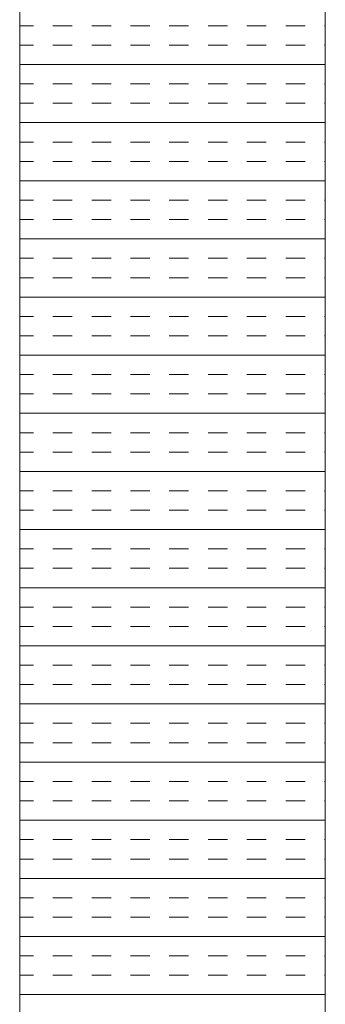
# Model space of a CAD drawing. Extents: x 3940905 to 4145695, y 925352 to 1109797.
# Tile 288 of 656: x 3980571 to 3980621, y 1100069 to 1100230. Entities that reach past the tile are written whole.
import ezdxf

# ---------------------------------------------------------------- set-up
doc = ezdxf.new("R2010")
doc.units = 0
doc.header["$LTSCALE"] = 750
doc.header["$MEASUREMENT"] = 0
doc.layers.add('CKD Equipments', color=252, linetype='CONTINUOUS', lineweight=0)

msp = doc.modelspace()

# ---------------------------------------------------------------- linework, layer by layer
at = {"layer": 'CKD Equipments'}
for p, q in [((3980620.61, 1099910.1), (3980620.61, 1100610.1)), ((3980570.61, 1099960.1), (3980570.61, 1100560.1))]:
    msp.add_line(p, q, dxfattribs=at)
at = {"layer": 'CKD Equipments', "color": 4, "linetype": 'Continuous'}
for p, q in [((3980570.61, 1100229.26), (3980572.85, 1100229.26)), ((3980576.03, 1100229.26), (3980579.2, 1100229.26)), ((3980582.38, 1100229.26), (3980585.55, 1100229.26)), ((3980588.73, 1100229.26), (3980591.9, 1100229.26)), ((3980595.08, 1100229.26), (3980598.25, 1100229.26)), ((3980601.43, 1100229.26), (3980604.6, 1100229.26)), ((3980607.78, 1100229.26), (3980610.95, 1100229.26)), ((3980614.13, 1100229.26), (3980617.3, 1100229.26)), ((3980620.48, 1100229.26), (3980620.61, 1100229.26)), ((3980570.61, 1100226.08), (3980572.85, 1100226.08)), ((3980576.03, 1100226.08), (3980579.2, 1100226.08)), ((3980582.38, 1100226.08), (3980585.55, 1100226.08)), ((3980588.73, 1100226.08), (3980591.9, 1100226.08)), ((3980595.08, 1100226.08), (3980598.25, 1100226.08)), ((3980601.43, 1100226.08), (3980604.6, 1100226.08)), ((3980607.78, 1100226.08), (3980610.95, 1100226.08)), ((3980614.13, 1100226.08), (3980617.3, 1100226.08)), ((3980620.48, 1100226.08), (3980620.61, 1100226.08)), ((3980570.61, 1100222.91), (3980620.61, 1100222.91)), ((3980570.61, 1100219.73), (3980572.85, 1100219.73)), ((3980576.03, 1100219.73), (3980579.2, 1100219.73)), ((3980582.38, 1100219.73), (3980585.55, 1100219.73)), ((3980588.73, 1100219.73), (3980591.9, 1100219.73)), ((3980595.08, 1100219.73), (3980598.25, 1100219.73)), ((3980601.43, 1100219.73), (3980604.6, 1100219.73)), ((3980607.78, 1100219.73), (3980610.95, 1100219.73)), ((3980614.13, 1100219.73), (3980617.3, 1100219.73)), ((3980620.48, 1100219.73), (3980620.61, 1100219.73)), ((3980570.61, 1100216.56), (3980572.85, 1100216.56)), ((3980576.03, 1100216.56), (3980579.2, 1100216.56)), ((3980582.38, 1100216.56), (3980585.55, 1100216.56)), ((3980588.73, 1100216.56), (3980591.9, 1100216.56)), ((3980595.08, 1100216.56), (3980598.25, 1100216.56)), ((3980601.43, 1100216.56), (3980604.6, 1100216.56)), ((3980607.78, 1100216.56), (3980610.95, 1100216.56)), ((3980614.13, 1100216.56), (3980617.3, 1100216.56)), ((3980620.48, 1100216.56), (3980620.61, 1100216.56)), ((3980570.61, 1100213.38), (3980620.61, 1100213.38)), ((3980570.61, 1100210.21), (3980572.85, 1100210.21)), ((3980576.03, 1100210.21), (3980579.2, 1100210.21)), ((3980582.38, 1100210.21), (3980585.55, 1100210.21)), ((3980588.73, 1100210.21), (3980591.9, 1100210.21)), ((3980595.08, 1100210.21), (3980598.25, 1100210.21)), ((3980601.43, 1100210.21), (3980604.6, 1100210.21)), ((3980607.78, 1100210.21), (3980610.95, 1100210.21)), ((3980614.13, 1100210.21), (3980617.3, 1100210.21)), ((3980620.48, 1100210.21), (3980620.61, 1100210.21)), ((3980570.61, 1100207.03), (3980572.85, 1100207.03)), ((3980576.03, 1100207.03), (3980579.2, 1100207.03)), ((3980582.38, 1100207.03), (3980585.55, 1100207.03)), ((3980588.73, 1100207.03), (3980591.9, 1100207.03)), ((3980595.08, 1100207.03), (3980598.25, 1100207.03)), ((3980601.43, 1100207.03), (3980604.6, 1100207.03)), ((3980607.78, 1100207.03), (3980610.95, 1100207.03)), ((3980614.13, 1100207.03), (3980617.3, 1100207.03)), ((3980620.48, 1100207.03), (3980620.61, 1100207.03)), ((3980570.61, 1100203.86), (3980620.61, 1100203.86)), ((3980570.61, 1100200.68), (3980572.85, 1100200.68)), ((3980576.03, 1100200.68), (3980579.2, 1100200.68)), ((3980582.38, 1100200.68), (3980585.55, 1100200.68)), ((3980588.73, 1100200.68), (3980591.9, 1100200.68)), ((3980595.08, 1100200.68), (3980598.25, 1100200.68)), ((3980601.43, 1100200.68), (3980604.6, 1100200.68)), ((3980607.78, 1100200.68), (3980610.95, 1100200.68)), ((3980614.13, 1100200.68), (3980617.3, 1100200.68)), ((3980620.48, 1100200.68), (3980620.61, 1100200.68)), ((3980570.61, 1100197.51), (3980572.85, 1100197.51)), ((3980576.03, 1100197.51), (3980579.2, 1100197.51)), ((3980582.38, 1100197.51), (3980585.55, 1100197.51)), ((3980588.73, 1100197.51), (3980591.9, 1100197.51)), ((3980595.08, 1100197.51), (3980598.25, 1100197.51)), ((3980601.43, 1100197.51), (3980604.6, 1100197.51)), ((3980607.78, 1100197.51), (3980610.95, 1100197.51)), ((3980614.13, 1100197.51), (3980617.3, 1100197.51)), ((3980620.48, 1100197.51), (3980620.61, 1100197.51)), ((3980570.61, 1100194.33), (3980620.61, 1100194.33)), ((3980570.61, 1100191.16), (3980572.85, 1100191.16)), ((3980576.03, 1100191.16), (3980579.2, 1100191.16)), ((3980582.38, 1100191.16), (3980585.55, 1100191.16)), ((3980588.73, 1100191.16), (3980591.9, 1100191.16)), ((3980595.08, 1100191.16), (3980598.25, 1100191.16)), ((3980601.43, 1100191.16), (3980604.6, 1100191.16)), ((3980607.78, 1100191.16), (3980610.95, 1100191.16)), ((3980614.13, 1100191.16), (3980617.3, 1100191.16)), ((3980620.48, 1100191.16), (3980620.61, 1100191.16)), ((3980570.61, 1100187.98), (3980572.85, 1100187.98)), ((3980576.03, 1100187.98), (3980579.2, 1100187.98)), ((3980582.38, 1100187.98), (3980585.55, 1100187.98)), ((3980588.73, 1100187.98), (3980591.9, 1100187.98)), ((3980595.08, 1100187.98), (3980598.25, 1100187.98)), ((3980601.43, 1100187.98), (3980604.6, 1100187.98)), ((3980607.78, 1100187.98), (3980610.95, 1100187.98)), ((3980614.13, 1100187.98), (3980617.3, 1100187.98)), ((3980620.48, 1100187.98), (3980620.61, 1100187.98)), ((3980570.61, 1100184.81), (3980620.61, 1100184.81)), ((3980570.61, 1100181.63), (3980572.85, 1100181.63)), ((3980576.03, 1100181.63), (3980579.2, 1100181.63)), ((3980582.38, 1100181.63), (3980585.55, 1100181.63)), ((3980588.73, 1100181.63), (3980591.9, 1100181.63)), ((3980595.08, 1100181.63), (3980598.25, 1100181.63)), ((3980601.43, 1100181.63), (3980604.6, 1100181.63)), ((3980607.78, 1100181.63), (3980610.95, 1100181.63)), ((3980614.13, 1100181.63), (3980617.3, 1100181.63)), ((3980620.48, 1100181.63), (3980620.61, 1100181.63)), ((3980570.61, 1100178.46), (3980572.85, 1100178.46)), ((3980576.03, 1100178.46), (3980579.2, 1100178.46)), ((3980582.38, 1100178.46), (3980585.55, 1100178.46)), ((3980588.73, 1100178.46), (3980591.9, 1100178.46)), ((3980595.08, 1100178.46), (3980598.25, 1100178.46)), ((3980601.43, 1100178.46), (3980604.6, 1100178.46)), ((3980607.78, 1100178.46), (3980610.95, 1100178.46)), ((3980614.13, 1100178.46), (3980617.3, 1100178.46)), ((3980620.48, 1100178.46), (3980620.61, 1100178.46)), ((3980570.61, 1100175.28), (3980620.61, 1100175.28)), ((3980570.61, 1100172.11), (3980572.85, 1100172.11)), ((3980576.03, 1100172.11), (3980579.2, 1100172.11)), ((3980582.38, 1100172.11), (3980585.55, 1100172.11)), ((3980588.73, 1100172.11), (3980591.9, 1100172.11)), ((3980595.08, 1100172.11), (3980598.25, 1100172.11)), ((3980601.43, 1100172.11), (3980604.6, 1100172.11)), ((3980607.78, 1100172.11), (3980610.95, 1100172.11)), ((3980614.13, 1100172.11), (3980617.3, 1100172.11)), ((3980620.48, 1100172.11), (3980620.61, 1100172.11)), ((3980570.61, 1100168.93), (3980572.85, 1100168.93)), ((3980576.03, 1100168.93), (3980579.2, 1100168.93)), ((3980582.38, 1100168.93), (3980585.55, 1100168.93)), ((3980588.73, 1100168.93), (3980591.9, 1100168.93)), ((3980595.08, 1100168.93), (3980598.25, 1100168.93)), ((3980601.43, 1100168.93), (3980604.6, 1100168.93)), ((3980607.78, 1100168.93), (3980610.95, 1100168.93)), ((3980614.13, 1100168.93), (3980617.3, 1100168.93)), ((3980620.48, 1100168.93), (3980620.61, 1100168.93)), ((3980570.61, 1100165.76), (3980620.61, 1100165.76)), ((3980570.61, 1100162.58), (3980572.85, 1100162.58)), ((3980576.03, 1100162.58), (3980579.2, 1100162.58)), ((3980582.38, 1100162.58), (3980585.55, 1100162.58)), ((3980588.73, 1100162.58), (3980591.9, 1100162.58)), ((3980595.08, 1100162.58), (3980598.25, 1100162.58)), ((3980601.43, 1100162.58), (3980604.6, 1100162.58)), ((3980607.78, 1100162.58), (3980610.95, 1100162.58)), ((3980614.13, 1100162.58), (3980617.3, 1100162.58)), ((3980620.48, 1100162.58), (3980620.61, 1100162.58)), ((3980570.61, 1100159.41), (3980572.85, 1100159.41)), ((3980576.03, 1100159.41), (3980579.2, 1100159.41)), ((3980582.38, 1100159.41), (3980585.55, 1100159.41)), ((3980588.73, 1100159.41), (3980591.9, 1100159.41)), ((3980595.08, 1100159.41), (3980598.25, 1100159.41)), ((3980601.43, 1100159.41), (3980604.6, 1100159.41)), ((3980607.78, 1100159.41), (3980610.95, 1100159.41)), ((3980614.13, 1100159.41), (3980617.3, 1100159.41)), ((3980620.48, 1100159.41), (3980620.61, 1100159.41)), ((3980570.61, 1100156.23), (3980620.61, 1100156.23)), ((3980570.61, 1100153.06), (3980572.85, 1100153.06)), ((3980576.03, 1100153.06), (3980579.2, 1100153.06)), ((3980582.38, 1100153.06), (3980585.55, 1100153.06)), ((3980588.73, 1100153.06), (3980591.9, 1100153.06)), ((3980595.08, 1100153.06), (3980598.25, 1100153.06)), ((3980601.43, 1100153.06), (3980604.6, 1100153.06)), ((3980607.78, 1100153.06), (3980610.95, 1100153.06)), ((3980614.13, 1100153.06), (3980617.3, 1100153.06)), ((3980620.48, 1100153.06), (3980620.61, 1100153.06)), ((3980570.61, 1100149.88), (3980572.85, 1100149.88)), ((3980576.03, 1100149.88), (3980579.2, 1100149.88)), ((3980582.38, 1100149.88), (3980585.55, 1100149.88)), ((3980588.73, 1100149.88), (3980591.9, 1100149.88)), ((3980595.08, 1100149.88), (3980598.25, 1100149.88)), ((3980601.43, 1100149.88), (3980604.6, 1100149.88)), ((3980607.78, 1100149.88), (3980610.95, 1100149.88)), ((3980614.13, 1100149.88), (3980617.3, 1100149.88)), ((3980620.48, 1100149.88), (3980620.61, 1100149.88)), ((3980570.61, 1100146.71), (3980620.61, 1100146.71)), ((3980570.61, 1100143.53), (3980572.85, 1100143.53)), ((3980576.03, 1100143.53), (3980579.2, 1100143.53)), ((3980582.38, 1100143.53), (3980585.55, 1100143.53)), ((3980588.73, 1100143.53), (3980591.9, 1100143.53)), ((3980595.08, 1100143.53), (3980598.25, 1100143.53)), ((3980601.43, 1100143.53), (3980604.6, 1100143.53)), ((3980607.78, 1100143.53), (3980610.95, 1100143.53)), ((3980614.13, 1100143.53), (3980617.3, 1100143.53)), ((3980620.48, 1100143.53), (3980620.61, 1100143.53)), ((3980570.61, 1100140.36), (3980572.85, 1100140.36)), ((3980576.03, 1100140.36), (3980579.2, 1100140.36)), ((3980582.38, 1100140.36), (3980585.55, 1100140.36)), ((3980588.73, 1100140.36), (3980591.9, 1100140.36)), ((3980595.08, 1100140.36), (3980598.25, 1100140.36)), ((3980601.43, 1100140.36), (3980604.6, 1100140.36)), ((3980607.78, 1100140.36), (3980610.95, 1100140.36)), ((3980614.13, 1100140.36), (3980617.3, 1100140.36)), ((3980620.48, 1100140.36), (3980620.61, 1100140.36)), ((3980570.61, 1100137.18), (3980620.61, 1100137.18)), ((3980570.61, 1100134.01), (3980572.85, 1100134.01)), ((3980576.03, 1100134.01), (3980579.2, 1100134.01)), ((3980582.38, 1100134.01), (3980585.55, 1100134.01)), ((3980588.73, 1100134.01), (3980591.9, 1100134.01)), ((3980595.08, 1100134.01), (3980598.25, 1100134.01)), ((3980601.43, 1100134.01), (3980604.6, 1100134.01)), ((3980607.78, 1100134.01), (3980610.95, 1100134.01)), ((3980614.13, 1100134.01), (3980617.3, 1100134.01)), ((3980620.48, 1100134.01), (3980620.61, 1100134.01)), ((3980570.61, 1100130.83), (3980572.85, 1100130.83)), ((3980576.03, 1100130.83), (3980579.2, 1100130.83)), ((3980582.38, 1100130.83), (3980585.55, 1100130.83)), ((3980588.73, 1100130.83), (3980591.9, 1100130.83)), ((3980595.08, 1100130.83), (3980598.25, 1100130.83)), ((3980601.43, 1100130.83), (3980604.6, 1100130.83)), ((3980607.78, 1100130.83), (3980610.95, 1100130.83)), ((3980614.13, 1100130.83), (3980617.3, 1100130.83)), ((3980620.48, 1100130.83), (3980620.61, 1100130.83)), ((3980570.61, 1100127.66), (3980620.61, 1100127.66)), ((3980570.61, 1100124.48), (3980572.85, 1100124.48)), ((3980576.03, 1100124.48), (3980579.2, 1100124.48)), ((3980582.38, 1100124.48), (3980585.55, 1100124.48)), ((3980588.73, 1100124.48), (3980591.9, 1100124.48)), ((3980595.08, 1100124.48), (3980598.25, 1100124.48)), ((3980601.43, 1100124.48), (3980604.6, 1100124.48)), ((3980607.78, 1100124.48), (3980610.95, 1100124.48)), ((3980614.13, 1100124.48), (3980617.3, 1100124.48)), ((3980620.48, 1100124.48), (3980620.61, 1100124.48)), ((3980570.61, 1100121.31), (3980572.85, 1100121.31)), ((3980576.03, 1100121.31), (3980579.2, 1100121.31)), ((3980582.38, 1100121.31), (3980585.55, 1100121.31)), ((3980588.73, 1100121.31), (3980591.9, 1100121.31)), ((3980595.08, 1100121.31), (3980598.25, 1100121.31)), ((3980601.43, 1100121.31), (3980604.6, 1100121.31)), ((3980607.78, 1100121.31), (3980610.95, 1100121.31)), ((3980614.13, 1100121.31), (3980617.3, 1100121.31)), ((3980620.48, 1100121.31), (3980620.61, 1100121.31)), ((3980570.61, 1100118.13), (3980620.61, 1100118.13)), ((3980570.61, 1100114.96), (3980572.85, 1100114.96)), ((3980576.03, 1100114.96), (3980579.2, 1100114.96)), ((3980582.38, 1100114.96), (3980585.55, 1100114.96)), ((3980588.73, 1100114.96), (3980591.9, 1100114.96)), ((3980595.08, 1100114.96), (3980598.25, 1100114.96)), ((3980601.43, 1100114.96), (3980604.6, 1100114.96)), ((3980607.78, 1100114.96), (3980610.95, 1100114.96)), ((3980614.13, 1100114.96), (3980617.3, 1100114.96)), ((3980620.48, 1100114.96), (3980620.61, 1100114.96)), ((3980570.61, 1100111.78), (3980572.85, 1100111.78)), ((3980576.03, 1100111.78), (3980579.2, 1100111.78)), ((3980582.38, 1100111.78), (3980585.55, 1100111.78)), ((3980588.73, 1100111.78), (3980591.9, 1100111.78)), ((3980595.08, 1100111.78), (3980598.25, 1100111.78)), ((3980601.43, 1100111.78), (3980604.6, 1100111.78)), ((3980607.78, 1100111.78), (3980610.95, 1100111.78)), ((3980614.13, 1100111.78), (3980617.3, 1100111.78)), ((3980620.48, 1100111.78), (3980620.61, 1100111.78)), ((3980570.61, 1100108.61), (3980620.61, 1100108.61)), ((3980570.61, 1100105.43), (3980572.85, 1100105.43)), ((3980576.03, 1100105.43), (3980579.2, 1100105.43)), ((3980582.38, 1100105.43), (3980585.55, 1100105.43)), ((3980588.73, 1100105.43), (3980591.9, 1100105.43)), ((3980595.08, 1100105.43), (3980598.25, 1100105.43)), ((3980601.43, 1100105.43), (3980604.6, 1100105.43)), ((3980607.78, 1100105.43), (3980610.95, 1100105.43)), ((3980614.13, 1100105.43), (3980617.3, 1100105.43)), ((3980620.48, 1100105.43), (3980620.61, 1100105.43)), ((3980570.61, 1100102.26), (3980572.85, 1100102.26)), ((3980576.03, 1100102.26), (3980579.2, 1100102.26)), ((3980582.38, 1100102.26), (3980585.55, 1100102.26)), ((3980588.73, 1100102.26), (3980591.9, 1100102.26)), ((3980595.08, 1100102.26), (3980598.25, 1100102.26)), ((3980601.43, 1100102.26), (3980604.6, 1100102.26)), ((3980607.78, 1100102.26), (3980610.95, 1100102.26)), ((3980614.13, 1100102.26), (3980617.3, 1100102.26)), ((3980620.48, 1100102.26), (3980620.61, 1100102.26)), ((3980570.61, 1100099.08), (3980620.61, 1100099.08)), ((3980570.61, 1100095.91), (3980572.85, 1100095.91)), ((3980576.03, 1100095.91), (3980579.2, 1100095.91)), ((3980582.38, 1100095.91), (3980585.55, 1100095.91)), ((3980588.73, 1100095.91), (3980591.9, 1100095.91)), ((3980595.08, 1100095.91), (3980598.25, 1100095.91)), ((3980601.43, 1100095.91), (3980604.6, 1100095.91)), ((3980607.78, 1100095.91), (3980610.95, 1100095.91)), ((3980614.13, 1100095.91), (3980617.3, 1100095.91)), ((3980620.48, 1100095.91), (3980620.61, 1100095.91)), ((3980570.61, 1100092.73), (3980572.85, 1100092.73)), ((3980576.03, 1100092.73), (3980579.2, 1100092.73)), ((3980582.38, 1100092.73), (3980585.55, 1100092.73)), ((3980588.73, 1100092.73), (3980591.9, 1100092.73)), ((3980595.08, 1100092.73), (3980598.25, 1100092.73)), ((3980601.43, 1100092.73), (3980604.6, 1100092.73)), ((3980607.78, 1100092.73), (3980610.95, 1100092.73)), ((3980614.13, 1100092.73), (3980617.3, 1100092.73)), ((3980620.48, 1100092.73), (3980620.61, 1100092.73)), ((3980570.61, 1100089.56), (3980620.61, 1100089.56)), ((3980570.61, 1100086.38), (3980572.85, 1100086.38)), ((3980576.03, 1100086.38), (3980579.2, 1100086.38)), ((3980582.38, 1100086.38), (3980585.55, 1100086.38)), ((3980588.73, 1100086.38), (3980591.9, 1100086.38)), ((3980595.08, 1100086.38), (3980598.25, 1100086.38)), ((3980601.43, 1100086.38), (3980604.6, 1100086.38)), ((3980607.78, 1100086.38), (3980610.95, 1100086.38)), ((3980614.13, 1100086.38), (3980617.3, 1100086.38)), ((3980620.48, 1100086.38), (3980620.61, 1100086.38)), ((3980570.61, 1100083.21), (3980572.85, 1100083.21)), ((3980576.03, 1100083.21), (3980579.2, 1100083.21)), ((3980582.38, 1100083.21), (3980585.55, 1100083.21)), ((3980588.73, 1100083.21), (3980591.9, 1100083.21)), ((3980595.08, 1100083.21), (3980598.25, 1100083.21)), ((3980601.43, 1100083.21), (3980604.6, 1100083.21)), ((3980607.78, 1100083.21), (3980610.95, 1100083.21)), ((3980614.13, 1100083.21), (3980617.3, 1100083.21)), ((3980620.48, 1100083.21), (3980620.61, 1100083.21)), ((3980570.61, 1100080.03), (3980620.61, 1100080.03)), ((3980570.61, 1100076.86), (3980572.85, 1100076.86)), ((3980576.03, 1100076.86), (3980579.2, 1100076.86)), ((3980582.38, 1100076.86), (3980585.55, 1100076.86)), ((3980588.73, 1100076.86), (3980591.9, 1100076.86)), ((3980595.08, 1100076.86), (3980598.25, 1100076.86)), ((3980601.43, 1100076.86), (3980604.6, 1100076.86)), ((3980607.78, 1100076.86), (3980610.95, 1100076.86)), ((3980614.13, 1100076.86), (3980617.3, 1100076.86)), ((3980620.48, 1100076.86), (3980620.61, 1100076.86)), ((3980570.61, 1100073.68), (3980572.85, 1100073.68)), ((3980576.03, 1100073.68), (3980579.2, 1100073.68)), ((3980582.38, 1100073.68), (3980585.55, 1100073.68)), ((3980588.73, 1100073.68), (3980591.9, 1100073.68)), ((3980595.08, 1100073.68), (3980598.25, 1100073.68)), ((3980601.43, 1100073.68), (3980604.6, 1100073.68)), ((3980607.78, 1100073.68), (3980610.95, 1100073.68)), ((3980614.13, 1100073.68), (3980617.3, 1100073.68)), ((3980620.48, 1100073.68), (3980620.61, 1100073.68)), ((3980570.61, 1100070.51), (3980620.61, 1100070.51))]:
    msp.add_line(p, q, dxfattribs=at)

doc.saveas('drawing.dxf')
